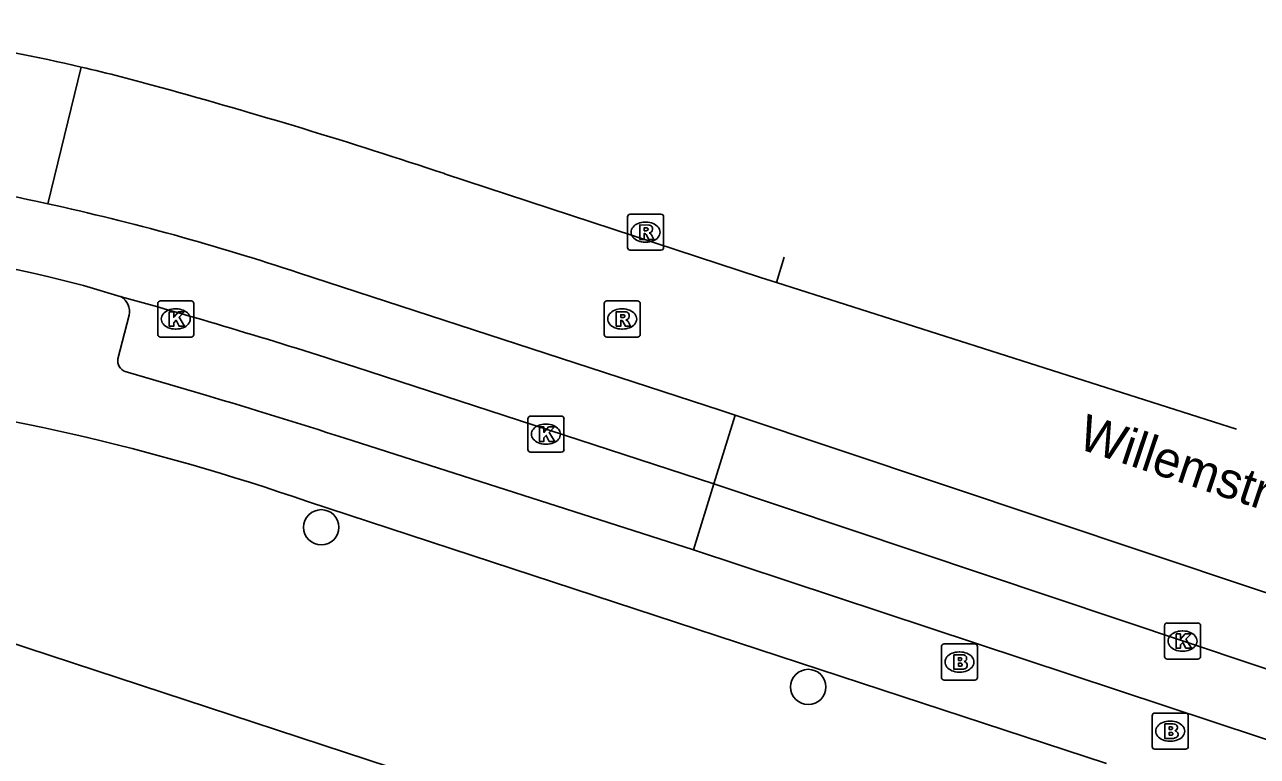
# Model space of a CAD drawing. Extents: x 159961 to 160856, y 382704 to 383353.
# Drawn here: x 160319.72 to 160353.88, y 383330.93 to 383351.21 of the extents above; entities that cross this region are included whole.
import ezdxf

# ---------------------------------------------------------------- set-up
doc = ezdxf.new("R2010")
doc.units = 0
for name, color, linetype in [('IMGEO_Boom', 7, 'Continuous'), ('IMGEO_Brandkraan', 7, 'Continuous'), ('IMGEO_Kolk', 7, 'Continuous'), ('IMGEO_Openbare_ruimte_label', 7, 'Continuous'), ('IMGEO_Pand', 7, 'Continuous'), ('IMGEO_Parkeervlak_open', 7, 'Continuous'), ('IMGEO_Rijbaan_lokaal_gesloten', 7, 'Continuous'), ('IMGEO_Rioolput', 7, 'Continuous'), ('IMGEO_Voetpad_open', 7, 'Continuous')]:
    doc.layers.add(name, color=color, linetype=linetype)

msp = doc.modelspace()

# ---------------------------------------------------------------- linework, layer by layer
at = {"layer": 'IMGEO_Boom'}
for centre in [(160327.94, 383337.28), (160341.433, 383332.855)]:
    msp.add_circle(centre, 0.489, dxfattribs=at)
at = {"layer": 'IMGEO_Brandkraan'}
for p, q in [((160345.123, 383333.12), (160345.123, 383333.972)), ((160345.198, 383334.046), (160346.05, 383334.046)), ((160345.611, 383333.826), (160345.636, 383333.826)), ((160346.124, 383333.972), (160346.124, 383333.12)), ((160345.634, 383333.266), (160345.609, 383333.266)), ((160346.05, 383333.046), (160345.198, 383333.046)), ((160350.963, 383331.204), (160350.963, 383332.056)), ((160351.038, 383332.13), (160351.89, 383332.13)), ((160351.964, 383332.056), (160351.964, 383331.204)), ((160351.451, 383331.91), (160351.476, 383331.91)), ((160351.89, 383331.13), (160351.038, 383331.13)), ((160351.474, 383331.35), (160351.449, 383331.35))]:
    msp.add_line(p, q, dxfattribs=at)
for points in [[(160345.123, 383333.12), (160345.123, 383333.972)], [(160345.198, 383334.046), (160346.05, 383334.046)], [(160346.124, 383333.972), (160346.124, 383333.12)], [(160345.471, 383333.746), (160345.471, 383333.346), (160345.684, 383333.346)], [(160345.702, 383333.746), (160345.471, 383333.746)], [(160345.65, 383333.665), (160345.596, 383333.665), (160345.596, 383333.589)], [(160345.596, 383333.589), (160345.649, 383333.589)], [(160345.658, 383333.513), (160345.596, 383333.513), (160345.596, 383333.432)], [(160345.596, 383333.432), (160345.658, 383333.432)], [(160346.05, 383333.046), (160345.198, 383333.046)], [(160350.963, 383331.204), (160350.963, 383332.056)], [(160351.038, 383332.13), (160351.89, 383332.13)], [(160351.964, 383332.056), (160351.964, 383331.204)], [(160351.311, 383331.83), (160351.311, 383331.43), (160351.524, 383331.43)], [(160351.542, 383331.83), (160351.311, 383331.83)], [(160351.49, 383331.749), (160351.436, 383331.749), (160351.436, 383331.673)], [(160351.436, 383331.673), (160351.489, 383331.673)], [(160351.498, 383331.597), (160351.436, 383331.597), (160351.436, 383331.516)], [(160351.436, 383331.516), (160351.498, 383331.516)], [(160351.89, 383331.13), (160351.038, 383331.13)]]:
    msp.add_lwpolyline(points, dxfattribs=at)
for centre, radius, start, end in [((160345.2, 383333.97), 0.0765, 91.552, 178.448), ((160345.2, 383333.97), 0.0765, 91.552, 178.448), ((160346.048, 383333.97), 0.0765, 1.552, 88.448), ((160346.048, 383333.97), 0.0765, 1.552, 88.448), ((160345.651, 383333.627), 0.0379, 267.8285, 90.9355), ((160345.659, 383333.472), 0.0404, 269.8759, 90.5077), ((160345.706, 383333.601), 0.145, 59.4692, 91.5367), ((160345.731, 383333.648), 0.0922, 285.5137, 58.1501), ((160345.736, 383333.456), 0.105, 301.3115, 78.989), ((160345.2, 383333.122), 0.0765, 181.552, 268.448), ((160345.2, 383333.122), 0.0765, 181.552, 268.448), ((160345.69, 383333.597), 0.251, 268.6676, 293.5347), ((160346.048, 383333.122), 0.0765, 271.552, 358.448), ((160346.048, 383333.122), 0.0765, 271.552, 358.448), ((160351.04, 383332.054), 0.0765, 91.552, 178.448), ((160351.04, 383332.054), 0.0765, 91.552, 178.448), ((160351.888, 383332.054), 0.0765, 1.552, 88.448), ((160351.888, 383332.054), 0.0765, 1.552, 88.448), ((160351.491, 383331.711), 0.0379, 267.8285, 90.9355), ((160351.546, 383331.685), 0.145, 59.4692, 91.5367), ((160351.571, 383331.732), 0.0922, 285.5137, 58.1501), ((160351.499, 383331.556), 0.0404, 269.8759, 90.5077), ((160351.53, 383331.681), 0.251, 268.6676, 293.5347), ((160351.576, 383331.54), 0.105, 301.3115, 78.989), ((160351.04, 383331.206), 0.0765, 181.552, 268.448), ((160351.04, 383331.206), 0.0765, 181.552, 268.448), ((160351.888, 383331.206), 0.0765, 271.552, 358.448), ((160351.888, 383331.206), 0.0765, 271.552, 358.448)]:
    msp.add_arc(centre, radius, start, end, dxfattribs=at)
for centre, major_axis, ratio, start_param, end_param in [((160345.61, 383333.546), (-0.387, 0.002), 0.722429, 4.712389, 7.853982), ((160345.635, 383333.546), (-0.39, 0.002), 0.717154, 1.570796, 4.712389), ((160351.45, 383331.63), (-0.387, 0.002), 0.722429, 4.712389, 7.853982), ((160351.475, 383331.63), (-0.39, 0.002), 0.717154, 1.570796, 4.712389)]:
    msp.add_ellipse(centre, major_axis=major_axis, ratio=ratio, start_param=start_param, end_param=end_param, dxfattribs=at)
at = {"layer": 'IMGEO_Kolk'}
for p, q in [((160323.408, 383342.627), (160323.408, 383343.479)), ((160323.483, 383343.553), (160324.335, 383343.553)), ((160323.896, 383343.333), (160323.921, 383343.333)), ((160324.409, 383343.479), (160324.409, 383342.627)), ((160323.919, 383342.773), (160323.894, 383342.773)), ((160324.335, 383342.553), (160323.483, 383342.553)), ((160333.665, 383339.435), (160333.665, 383340.287)), ((160333.74, 383340.361), (160334.592, 383340.361)), ((160334.666, 383340.287), (160334.666, 383339.435)), ((160334.153, 383340.141), (160334.178, 383340.141)), ((160334.176, 383339.581), (160334.151, 383339.581)), ((160334.592, 383339.361), (160333.74, 383339.361)), ((160351.304, 383333.701), (160351.304, 383334.553)), ((160351.379, 383334.627), (160352.231, 383334.627)), ((160352.305, 383334.553), (160352.305, 383333.701)), ((160351.792, 383334.407), (160351.817, 383334.407)), ((160351.815, 383333.847), (160351.79, 383333.847)), ((160352.231, 383333.627), (160351.379, 383333.627))]:
    msp.add_line(p, q, dxfattribs=at)
for points in [[(160323.408, 383342.627), (160323.408, 383343.479)], [(160323.483, 383343.553), (160324.335, 383343.553)], [(160324.409, 383343.479), (160324.409, 383342.627)], [(160323.729, 383343.253), (160323.852, 383343.253), (160323.852, 383343.102), (160323.982, 383343.253), (160324.146, 383343.253), (160324, 383343.102), (160324.153, 383342.853), (160324.001, 383342.853), (160323.916, 383343.017), (160323.852, 383342.95), (160323.852, 383342.853), (160323.729, 383342.853), (160323.729, 383343.253)], [(160324.335, 383342.553), (160323.483, 383342.553)], [(160333.665, 383339.435), (160333.665, 383340.287)], [(160333.74, 383340.361), (160334.592, 383340.361)], [(160334.666, 383340.287), (160334.666, 383339.435)], [(160333.986, 383340.061), (160334.109, 383340.061), (160334.109, 383339.91), (160334.239, 383340.061), (160334.403, 383340.061), (160334.257, 383339.91), (160334.41, 383339.661), (160334.258, 383339.661), (160334.173, 383339.825), (160334.109, 383339.758), (160334.109, 383339.661), (160333.986, 383339.661), (160333.986, 383340.061)], [(160334.592, 383339.361), (160333.74, 383339.361)], [(160351.304, 383333.701), (160351.304, 383334.553)], [(160351.379, 383334.627), (160352.231, 383334.627)], [(160352.305, 383334.553), (160352.305, 383333.701)], [(160351.625, 383334.327), (160351.748, 383334.327), (160351.748, 383334.176), (160351.878, 383334.327), (160352.042, 383334.327), (160351.896, 383334.176), (160352.049, 383333.927), (160351.897, 383333.927), (160351.812, 383334.091), (160351.748, 383334.024), (160351.748, 383333.927), (160351.625, 383333.927), (160351.625, 383334.327)], [(160352.231, 383333.627), (160351.379, 383333.627)]]:
    msp.add_lwpolyline(points, dxfattribs=at)
for centre, start, end in [((160323.485, 383343.477), 91.552, 178.448), ((160323.485, 383343.477), 91.552, 178.448), ((160324.333, 383343.477), 1.552, 88.448), ((160324.333, 383343.477), 1.552, 88.448), ((160323.485, 383342.629), 181.552, 268.448), ((160323.485, 383342.629), 181.552, 268.448), ((160324.333, 383342.629), 271.552, 358.448), ((160324.333, 383342.629), 271.552, 358.448), ((160333.742, 383340.285), 91.552, 178.448), ((160333.742, 383340.285), 91.552, 178.448), ((160334.59, 383340.285), 1.552, 88.448), ((160334.59, 383340.285), 1.552, 88.448), ((160333.742, 383339.437), 181.552, 268.448), ((160333.742, 383339.437), 181.552, 268.448), ((160334.59, 383339.437), 271.552, 358.448), ((160334.59, 383339.437), 271.552, 358.448), ((160351.381, 383334.551), 91.552, 178.448), ((160351.381, 383334.551), 91.552, 178.448), ((160352.229, 383334.551), 1.552, 88.448), ((160352.229, 383334.551), 1.552, 88.448), ((160351.381, 383333.703), 181.552, 268.448), ((160351.381, 383333.703), 181.552, 268.448), ((160352.229, 383333.703), 271.552, 358.448), ((160352.229, 383333.703), 271.552, 358.448)]:
    msp.add_arc(centre, 0.0765, start, end, dxfattribs=at)
for centre, major_axis, ratio, start_param, end_param in [((160323.895, 383343.053), (-0.387, 0.002), 0.722429, 4.712389, 7.853982), ((160323.92, 383343.053), (-0.39, 0.002), 0.717154, 1.570796, 4.712389), ((160334.152, 383339.861), (-0.387, 0.002), 0.722429, 4.712389, 7.853982), ((160334.177, 383339.861), (-0.39, 0.002), 0.717154, 1.570796, 4.712389), ((160351.791, 383334.127), (-0.387, 0.002), 0.722429, 4.712389, 7.853982), ((160351.816, 383334.127), (-0.39, 0.002), 0.717154, 1.570796, 4.712389)]:
    msp.add_ellipse(centre, major_axis=major_axis, ratio=ratio, start_param=start_param, end_param=end_param, dxfattribs=at)
at = {"layer": 'IMGEO_Pand'}
msp.add_lwpolyline([(160295.522, 383338.01), (160299.076, 383339.507), (160299.604, 383338.3), (160304.591, 383340.38), (160306.367, 383339.797), (160305.935, 383338.483), (160346.836, 383325.049), (160343.838, 383315.922), (160339.287, 383317.418), (160336.483, 383318.339), (160325.633, 383321.902), (160322.789, 383322.836), (160311.959, 383326.393), (160309.145, 383327.317), (160302.447, 383329.517), (160301.78, 383327.486), (160300.173, 383326.818)], dxfattribs=at)
at = {"layer": 'IMGEO_Parkeervlak_open'}
msp.add_lwpolyline([(160338.251, 383336.653), (160338.82, 383338.484)], dxfattribs=at)
at = {"layer": 'IMGEO_Rijbaan_lokaal_gesloten'}
for points in [[(160321.29, 383350.035), (160320.361, 383346.246)], [(160340.552, 383344.064), (160340.11, 383344.205), (160331.355, 383347.08)], [(160340.552, 383344.064), (160340.77, 383344.767)], [(160320.391, 383344.223), (160321.349, 383343.977), (160322.393, 383343.671)], [(160327.31, 383344.334), (160339.019, 383340.519), (160339.411, 383340.388)], [(160353.298, 383339.998), (160340.552, 383344.064)], [(160338.82, 383338.484), (160328.868, 383341.729)], [(160338.82, 383338.484), (160339.411, 383340.388)], [(160339.411, 383340.388), (160379.541, 383326.968), (160386.351, 383324.937), (160393.65, 383323.244), (160405.05, 383321.475), (160422.132, 383319.19), (160421.928, 383317.329)], [(160384.122, 383323.645), (160378.569, 383325.322), (160373.295, 383327.021), (160365.039, 383329.703), (160338.82, 383338.484)]]:
    msp.add_lwpolyline(points, dxfattribs=at)
for centre, radius, start, end in [((160309.575, 383299.896), 51.49, 76.8485, 85.2685), ((160309.96, 383301.404), 49.933, 74.2729, 76.8856), ((160283.171, 383202.613), 152.291, 71.55485, 74.64583), ((160305.485, 383278.481), 69.378, 77.61852, 85.19699), ((160305.57, 383278.904), 68.947, 71.61987, 77.61191), ((160304.506, 383274.704), 71.311, 77.12925, 88.46226), ((160279.47, 383188.792), 160.717, 72.09976, 74.50987)]:
    msp.add_arc(centre, radius, start, end, dxfattribs=at)
at = {"layer": 'IMGEO_Rioolput'}
for p, q in [((160336.426, 383345.033), (160336.426, 383345.885)), ((160336.501, 383345.959), (160337.353, 383345.959)), ((160336.914, 383345.739), (160336.939, 383345.739)), ((160337.427, 383345.885), (160337.427, 383345.033)), ((160336.937, 383345.179), (160336.912, 383345.179)), ((160337.353, 383344.959), (160336.501, 383344.959)), ((160335.778, 383342.627), (160335.778, 383343.479)), ((160335.853, 383343.553), (160336.705, 383343.553)), ((160336.266, 383343.333), (160336.291, 383343.333)), ((160336.779, 383343.479), (160336.779, 383342.627)), ((160336.289, 383342.773), (160336.264, 383342.773)), ((160336.705, 383342.553), (160335.853, 383342.553))]:
    msp.add_line(p, q, dxfattribs=at)
for points in [[(160336.426, 383345.033), (160336.426, 383345.885)], [(160336.501, 383345.959), (160337.353, 383345.959)], [(160337.427, 383345.885), (160337.427, 383345.033)], [(160337.015, 383345.657), (160336.763, 383345.659), (160336.763, 383345.259)], [(160336.763, 383345.259), (160336.887, 383345.259), (160336.887, 383345.421), (160336.898, 383345.421)], [(160336.941, 383345.578), (160336.887, 383345.578), (160336.887, 383345.497)], [(160336.887, 383345.497), (160336.939, 383345.497)], [(160336.945, 383345.392), (160337.016, 383345.259), (160337.156, 383345.259), (160337.091, 383345.385)], [(160337.353, 383344.959), (160336.501, 383344.959)], [(160335.778, 383342.627), (160335.778, 383343.479)], [(160335.853, 383343.553), (160336.705, 383343.553)], [(160336.779, 383343.479), (160336.779, 383342.627)], [(160336.367, 383343.251), (160336.115, 383343.253), (160336.115, 383342.853)], [(160336.115, 383342.853), (160336.239, 383342.853), (160336.239, 383343.015), (160336.25, 383343.015)], [(160336.293, 383343.172), (160336.239, 383343.172), (160336.239, 383343.091)], [(160336.239, 383343.091), (160336.291, 383343.091)], [(160336.297, 383342.986), (160336.368, 383342.853), (160336.508, 383342.853), (160336.443, 383342.979)], [(160336.705, 383342.553), (160335.853, 383342.553)]]:
    msp.add_lwpolyline(points, dxfattribs=at)
for centre, radius, start, end in [((160336.503, 383345.883), 0.0765, 91.552, 178.448), ((160336.503, 383345.883), 0.0765, 91.552, 178.448), ((160337.351, 383345.883), 0.0765, 1.552, 88.448), ((160337.351, 383345.883), 0.0765, 1.552, 88.448), ((160336.897, 383345.368), 0.0533, 26.0293, 88.6989), ((160336.923, 383345.686), 0.19, 274.7715, 282.9687), ((160336.947, 383345.482), 0.0964, 77.0061, 93.1865), ((160336.961, 383345.539), 0.0378, 276.6634, 79.6772), ((160337.014, 383345.547), 0.109, 350.3612, 89.416), ((160337.012, 383345.547), 0.112, 277.5842, 350.9817), ((160336.996, 383345.332), 0.108, 29.5134, 73.7905), ((160336.503, 383345.035), 0.0765, 181.552, 268.448), ((160336.503, 383345.035), 0.0765, 181.552, 268.448), ((160337.351, 383345.035), 0.0765, 271.552, 358.448), ((160337.351, 383345.035), 0.0765, 271.552, 358.448), ((160335.855, 383343.477), 0.0765, 91.552, 178.448), ((160335.855, 383343.477), 0.0765, 91.552, 178.448), ((160336.703, 383343.477), 0.0765, 1.552, 88.448), ((160336.703, 383343.477), 0.0765, 1.552, 88.448), ((160336.249, 383342.962), 0.0533, 26.0293, 88.6989), ((160336.275, 383343.28), 0.19, 274.7715, 282.9687), ((160336.299, 383343.076), 0.0964, 77.0061, 93.1865), ((160336.313, 383343.133), 0.0378, 276.6634, 79.6772), ((160336.366, 383343.141), 0.109, 350.3612, 89.416), ((160336.364, 383343.141), 0.112, 277.5842, 350.9817), ((160336.348, 383342.926), 0.108, 29.5134, 73.7905), ((160335.855, 383342.629), 0.0765, 181.552, 268.448), ((160335.855, 383342.629), 0.0765, 181.552, 268.448), ((160336.703, 383342.629), 0.0765, 271.552, 358.448), ((160336.703, 383342.629), 0.0765, 271.552, 358.448)]:
    msp.add_arc(centre, radius, start, end, dxfattribs=at)
for centre, major_axis, ratio, start_param, end_param in [((160336.913, 383345.459), (-0.387, 0.002), 0.722429, 4.712389, 7.853982), ((160336.938, 383345.459), (-0.39, 0.002), 0.717154, 1.570796, 4.712389), ((160336.265, 383343.053), (-0.387, 0.002), 0.722429, 4.712389, 7.853982), ((160336.29, 383343.053), (-0.39, 0.002), 0.717154, 1.570796, 4.712389)]:
    msp.add_ellipse(centre, major_axis=major_axis, ratio=ratio, start_param=start_param, end_param=end_param, dxfattribs=at)
at = {"layer": 'IMGEO_Voetpad_open'}
for points in [[(160322.621, 383343.155), (160322.306, 383341.946)], [(160322.509, 383341.595), (160324.74, 383340.94)], [(160328.565, 383339.757), (160338.251, 383336.653)], [(160327.562, 383337.994), (160349.696, 383330.734)], [(160338.251, 383336.653), (160374.891, 383324.523), (160380.694, 383322.786)]]:
    msp.add_lwpolyline(points, dxfattribs=at)
for centre, radius, start, end in [((160322.122, 383343.243), 0.507, 349.9998, 57.6776), ((160322.623, 383341.895), 0.321, 170.863, 249.2227), ((160307.282, 383279.559), 61.854, 70.86077, 95.92134), ((160282.953, 383199.055), 147.911, 72.03867, 73.58964)]:
    msp.add_arc(centre, radius, start, end, dxfattribs=at)

# ---------------------------------------------------------------- texts
at = {"layer": 'IMGEO_Openbare_ruimte_label'}
msp.add_text('Willemstraat', height=1, rotation=341.5107, dxfattribs=at).set_placement((160348.852, 383339.484))

doc.saveas('drawing.dxf')
